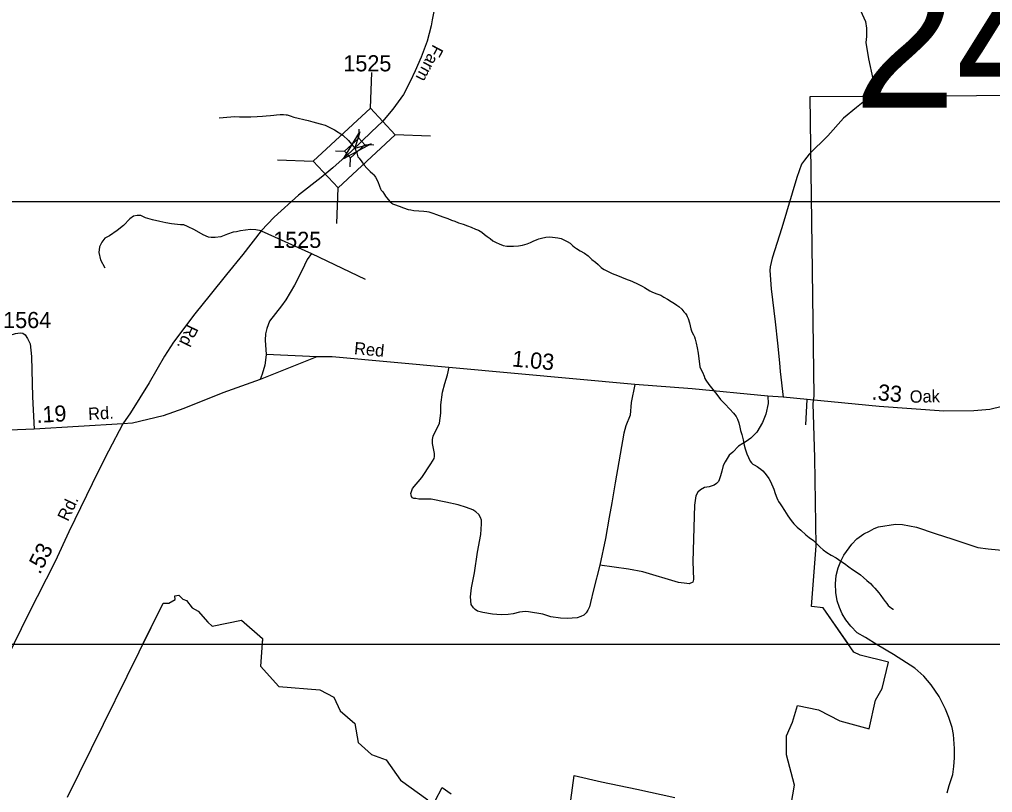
# Model space of a CAD drawing. Extents: x 2220236 to 2384410, y 720751 to 894131.
# Drawn here: x 2353890 to 2361419, y 831981 to 837965 of the extents above; entities that cross this region are included whole.
import ezdxf

# ---------------------------------------------------------------- set-up
doc = ezdxf.new("R2010")
doc.units = 0
doc.layers.add('Default', color=7, linetype='Continuous')

msp = doc.modelspace()

# ---------------------------------------------------------------- linework, layer by layer
at = {"layer": 'Default'}
for p, q in [((2356606.9, 837278.3), (2356617.3, 837554.1)), ((2356515.5, 837047.3), (2356518.1, 837116.2)), ((2356794.6, 837076), (2357070.4, 837065.6)), ((2356562.4, 836996.7), (2356631.4, 836994.1)), ((2356335.6, 836947.4), (2356404.5, 836944.8)), ((2355887, 836878.6), (2356162.8, 836868.3)), ((2356449.9, 836824.1), (2356452.5, 836893)), ((2356344.5, 836385.5), (2356354.8, 836661.2)), ((2355760.7, 836328.4), (2356149.3, 836153)), ((2356149.3, 836153), (2356563.6, 835956)), ((2356191, 835353.7), (2355799, 835371.1)), ((2359981.8, 835024), (2359972.1, 834826.9)), ((2323179.2, 833130.1), (2374393.9, 833129.7))]:
    msp.add_line(p, q, dxfattribs=at)
for points in [[(2357174.2, 839765), (2357170.5, 839697.4), (2357167.8, 839649.9), (2357164, 839562.2), (2357167.1, 839341.7), (2357159, 838952.4), (2357152.5, 838726.9), (2357147.7, 838545.2), (2357144.4, 838389.5), (2357133.1, 838253.2), (2357118.5, 838154.3), (2357094.2, 838013.1), (2357082.8, 837962.8), (2357074.7, 837915.8), (2357043.9, 837797.4), (2356996.9, 837674.1), (2356951.5, 837568.6), (2356912.6, 837485.9), (2356860.7, 837383.7), (2356778, 837271.8), (2356698.6, 837174.4), (2356613.9, 837094.4), (2356460.4, 836945.7)], [(2357174.2, 839765), (2357170.5, 839697.4), (2357167.8, 839649.9), (2357164, 839562.2), (2357167.1, 839341.7), (2357159, 838952.4), (2357152.5, 838726.9), (2357147.7, 838545.2), (2357144.4, 838389.5), (2357133.1, 838253.2), (2357118.5, 838154.3), (2357094.2, 838013.1), (2357082.8, 837962.8), (2357074.7, 837915.8), (2357043.9, 837797.4), (2356996.9, 837674.1), (2356951.5, 837568.6), (2356912.6, 837485.9), (2356860.7, 837383.7), (2356778, 837271.8), (2356698.6, 837174.4), (2356613.9, 837094.4), (2356460.4, 836945.7)], [(2360373.3, 838085.2), (2360436.6, 837948.9), (2360443.9, 837897.8), (2360443.9, 837834.6), (2360439, 837788.3), (2360458.4, 837661.8), (2360492.5, 837506.1), (2360497.4, 837455), (2360490.1, 837416), (2360468.2, 837379.5), (2360443.9, 837345.5), (2360366, 837284.6), (2360266.3, 837201.9), (2360143.5, 837064.4), (2360000.1, 836923.3), (2359963.6, 836877), (2359941.7, 836845.4), (2359905.2, 836743.2), (2359787.3, 836352.7), (2359714.3, 836116.6), (2359697.3, 836050.9), (2359694.9, 836021.7), (2359707, 835880.6), (2359736.2, 835625.1), (2359755.7, 835459.6), (2359770.4, 835306.8), (2359775.3, 835240.8), (2359799.4, 835041.1)], [(2359845, 831797.3), (2359885.5, 832037.8), (2359825.5, 832272.7), (2359823.8, 832421.2), (2359869.8, 832527.1), (2359908.5, 832655.8), (2360072.2, 832621), (2360238, 832534.9), (2360463.8, 832473.3), (2360513.8, 832697.2), (2360565.8, 832786.9), (2360614.5, 832989.8), (2360395, 833043.3), (2360346, 833067.5), (2360108, 833411.1), (2360017.5, 833422.4), (2360054.2, 833890.9), (2360042.8, 834573.3), (2360030.5, 834991.8), (2360038.8, 835049.9), (2360008.2, 837369), (2361295.2, 837377.2), (2361681.8, 837379.7)], [(2359845, 831797.3), (2359885.5, 832037.8), (2359825.5, 832272.7), (2359823.8, 832421.2), (2359869.8, 832527.1), (2359908.5, 832655.8), (2360072.2, 832621), (2360238, 832534.9), (2360463.8, 832473.3), (2360513.8, 832697.2), (2360565.8, 832786.9), (2360614.5, 832989.8), (2360395, 833043.3), (2360346, 833067.5), (2360108, 833411.1), (2360017.5, 833422.4), (2360054.2, 833890.9), (2360042.8, 834573.3), (2360030.5, 834991.8), (2360038.8, 835049.9), (2360008.2, 837369), (2361295.2, 837377.2), (2361681.8, 837379.7)], [(2360302.9, 833129.7), (2360108, 833411.1), (2360017.5, 833422.4), (2360054.2, 833890.9), (2360042.8, 834573.3), (2360030.5, 834991.8), (2360038.8, 835049.9), (2360008.2, 837369), (2361295.2, 837377.2), (2361681.8, 837379.7)], [(2355436, 837203.1), (2355525.9, 837210.7), (2355557.7, 837213), (2355592.8, 837212.8), (2355633.9, 837211.9), (2355679.8, 837212.1), (2355729.9, 837215.1), (2355769.9, 837217.4), (2355799.6, 837219.6), (2355831.7, 837222.6), (2355857.9, 837224.3), (2355879.8, 837226.8), (2355907.6, 837229), (2355933.8, 837229.1), (2355952.6, 837228.2), (2355961.8, 837227.9), (2355985.7, 837219.7), (2356012.1, 837210.3), (2356124.5, 837183.1), (2356159.9, 837173.8), (2356216.9, 837158.4), (2356255.4, 837146.1), (2356327.9, 837112.1), (2356391.1, 837070.5), (2356435.7, 837027.3), (2356485.1, 836970.3), (2356500.5, 836933.2), (2356509.1, 836902.4), (2356517.7, 836891.9), (2356538, 836862.5), (2356556.4, 836837), (2356578.7, 836813.3), (2356603, 836789.7), (2356623.1, 836771.5), (2356631.4, 836762), (2356643.6, 836743.8), (2356661.9, 836712.3), (2356676.3, 836674.5), (2356684, 836655.1), (2356689.7, 836644.6), (2356700.8, 836630.2), (2356715, 836610.5), (2356723.4, 836598.3), (2356730.8, 836586.5), (2356745.6, 836569), (2356755.9, 836557), (2356769.9, 836543.8), (2356777, 836539.2), (2356792, 836533.9), (2356828.4, 836519.9), (2356860.3, 836508.1), (2356898.6, 836494.9), (2356918.2, 836490.8), (2356940.6, 836487.4), (2356978.8, 836484.1), (2357018, 836480.7), (2357042.1, 836477.8), (2357056.7, 836475.1), (2357088.9, 836464.9), (2357117.2, 836455.3), (2357165.2, 836438.5), (2357203.5, 836423.7), (2357233.5, 836412.4), (2357257.5, 836402.9), (2357287.9, 836391.7), (2357321.8, 836379.9), (2357356.1, 836368.2), (2357386.1, 836356.3), (2357418.5, 836342.9), (2357442.5, 836333.3), (2357466.7, 836319.6), (2357488.8, 836301.4), (2357509.2, 836284.2), (2357531.2, 836268.7), (2357553.5, 836252.5), (2357577.7, 836238.8), (2357601.8, 836227.3), (2357633.1, 836215.4), (2357660.2, 836211.6), (2357680.9, 836210.8), (2357712.1, 836210.4), (2357750.1, 836213), (2357783, 836218.3), (2357817.7, 836227.9), (2357830.6, 836234.3)], [(2356460.4, 836945.7), (2356315.3, 836816.9), (2356223.6, 836742.9), (2356049.3, 836604.2), (2355859.6, 836433.9), (2355760.7, 836328.4), (2355618.1, 836146.7), (2355493.2, 835991), (2355365.1, 835833.7), (2355246.8, 835686), (2355081.8, 835468.5), (2355013.3, 835359.6), (2354893.3, 835152.6), (2354820.3, 835035.8), (2354749, 834920.6), (2354690.6, 834836.3)], [(2356460.4, 836945.7), (2356315.3, 836816.9), (2356223.6, 836742.9), (2356049.3, 836604.2), (2355859.6, 836433.9), (2355760.7, 836328.4), (2355618.1, 836146.7), (2355493.2, 835991), (2355365.1, 835833.7), (2355246.8, 835686), (2355081.8, 835468.5), (2355013.3, 835359.6), (2354893.3, 835152.6), (2354820.3, 835035.8), (2354749, 834920.6), (2354690.6, 834836.3)], [(2364999.1, 836744.8), (2364858.1, 836705.3), (2364665.2, 836617), (2363941.9, 836212.7), (2362886.5, 835596.2), (2362347.4, 835295.3), (2362029.8, 835139.9), (2361597.6, 834994.4), (2361396.7, 834947.3), (2361273.2, 834936), (2361040.9, 834932.8), (2360542.2, 834969.2), (2359799.4, 835041.1), (2359680.3, 835048.4), (2359095.4, 835105.6), (2358650.7, 835139.4), (2356308.8, 835355.1), (2356191, 835353.7), (2355753.2, 835178.6), (2355464.7, 835076.4), (2355163.2, 834954.7), (2355002.7, 834896.3), (2354765.2, 834839.5), (2354690.6, 834836.3)], [(2364999.1, 836744.8), (2364858.1, 836705.3), (2364665.2, 836617), (2363941.9, 836212.7), (2362886.5, 835596.2), (2362347.4, 835295.3), (2362029.8, 835139.9), (2361597.6, 834994.4), (2361396.7, 834947.3), (2361273.2, 834936), (2361040.9, 834932.8), (2360542.2, 834969.2), (2359799.4, 835041.1), (2359680.3, 835048.4), (2359095.4, 835105.6), (2358650.7, 835139.4), (2356308.8, 835355.1), (2356191, 835353.7), (2355753.2, 835178.6), (2355464.7, 835076.4), (2355163.2, 834954.7), (2355002.7, 834896.3), (2354765.2, 834839.5), (2354690.6, 834836.3)], [(2352250.4, 836555.8), (2366536.4, 836555.8), (2366536.4, 826026.4), (2352250.4, 826026.4), (2352250.4, 836555.8)], [(2355760.7, 836328.4), (2355717.8, 836337.4), (2355677.2, 836339), (2355601.5, 836328.5), (2355569.6, 836322), (2355544.3, 836317.9), (2355498.9, 836303.3), (2355447, 836282.2), (2355403.2, 836277.3), (2355374.1, 836277.3), (2355353, 836280.6), (2355312.5, 836298.4), (2355244.4, 836335.7), (2355189.2, 836363.3), (2355161.7, 836374.7), (2355135.7, 836376.3), (2355067.7, 836384.4), (2355022.3, 836390.9), (2354976.9, 836400.6), (2354920.1, 836413.6), (2354866.6, 836429.8), (2354829.3, 836447.7), (2354801.8, 836447.7), (2354772.6, 836442.8), (2354743.4, 836423.3), (2354696.4, 836369.8), (2354646.1, 836330.9), (2354586.2, 836290.3), (2354550.5, 836272.5), (2354527.8, 836241.6), (2354508.3, 836204.3), (2354503.5, 836162.2), (2354516.4, 836103.8), (2354550.5, 836042.1)], [(2357830.6, 836234.3), (2357843.8, 836239.8), (2357863.5, 836248.8), (2357895.4, 836263.2), (2357908.4, 836267), (2357929.1, 836272.8), (2357963.7, 836279.2), (2357989.2, 836281.8), (2358013.2, 836280.2), (2358055.4, 836274.7), (2358081.3, 836269.2), (2358101.6, 836260.8), (2358127.8, 836247.1), (2358149.6, 836234.2), (2358172.1, 836213.8), (2358185.1, 836202.9), (2358200.2, 836192.7), (2358228.5, 836175.1), (2358262.8, 836155.2), (2358288.9, 836135.6), (2358319.2, 836108.3), (2358347.7, 836086.4), (2358367.8, 836068.2), (2358390, 836046.2), (2358400.2, 836038.4), (2358414.4, 836029.1), (2358444.6, 836013.3), (2358476.6, 835999.8), (2358516.7, 835982.4), (2358579.1, 835958.7), (2358627.5, 835939.4), (2358677.6, 835916.1), (2358706.8, 835901.6), (2358725.9, 835890.9), (2358768.4, 835864.7), (2358781.8, 835858), (2358814.4, 835845.3), (2358852.8, 835830.4), (2358876.7, 835816.6), (2358902.9, 835800.6), (2358931.3, 835781.1), (2358957.5, 835767.4), (2358976, 835755), (2358991.6, 835743.5), (2359014.1, 835722.1), (2359030.4, 835702.4), (2359042.4, 835688.2), (2359052.5, 835674.5), (2359056.8, 835665.8), (2359063, 835650.3), (2359073.2, 835617.2), (2359083.7, 835570.7), (2359088.9, 835554.5), (2359094, 835543.2), (2359106.3, 835523.4), (2359112.8, 835507.9), (2359118.8, 835491.1), (2359125, 835459.2), (2359133.7, 835423.4), (2359141.9, 835382.1), (2359146.6, 835339.6), (2359151.2, 835299.4), (2359155.1, 835277.6), (2359159.6, 835263.6), (2359173.9, 835234), (2359186.3, 835204), (2359193.9, 835185.6), (2359200.6, 835174.4), (2359223, 835140.9), (2359255.5, 835101.2), (2359285.9, 835063), (2359314.4, 835023.8), (2359346.7, 834990), (2359385.1, 834948.9), (2359413.6, 834918.9), (2359434.1, 834890.8), (2359446.1, 834871), (2359454.5, 834841.8), (2359463, 834809.3), (2359469.4, 834783.3), (2359479.5, 834751.6), (2359488, 834711.9), (2359496.7, 834669.6), (2359505, 834641), (2359517.4, 834603.8), (2359529.8, 834574.1), (2359544.7, 834545.8), (2359554.5, 834532.4), (2359564.7, 834523), (2359574.5, 834516.8), (2359596.6, 834505.3), (2359609.1, 834497.6), (2359625, 834485.1), (2359640.3, 834471.9), (2359657.5, 834453.6), (2359675.5, 834429.7), (2359687.7, 834412.2)], [(2356149.3, 836153), (2356116, 836106.6), (2356075, 836018.3), (2356018.4, 835909.5), (2355951.7, 835794.7), (2355918.4, 835748.4), (2355825.8, 835629.3), (2355804.5, 835573), (2355794.9, 835533), (2355791.6, 835483.1), (2355799, 835371.1)], [(2353574.1, 835446.7), (2353860.5, 835533.2), (2353896.2, 835540.8), (2353915.7, 835537.5), (2353934, 835523.5), (2353952.7, 835496.9), (2353972.2, 835455.6), (2353984.4, 835355.8), (2353991.6, 835044.3), (2354003.8, 834793.7)], [(2355799, 835371.1), (2355791.6, 835307), (2355787.9, 835289), (2355768.7, 835220.8), (2355753.2, 835178.6)], [(2358379.3, 833741.7), (2358331.9, 833550), (2358307.1, 833451.7), (2358301.4, 833419.7), (2358287.9, 833393.5), (2358274.2, 833371.4), (2358256.3, 833353.2), (2358234.6, 833342.9), (2358204.7, 833334.5), (2358166.6, 833330.2), (2358128.7, 833327.6), (2358074.8, 833331), (2358002.5, 833342.2), (2357938.3, 833361.4), (2357828.2, 833380.1), (2357804.2, 833381.8), (2357760.1, 833377.2), (2357710.4, 833364.7), (2357672.4, 833360.2), (2357616.5, 833357.5), (2357550.5, 833360.8), (2357474.3, 833373.9), (2357434.3, 833385.2), (2357416.2, 833397.1), (2357402, 833410.9), (2357385.5, 833436.7), (2357378.9, 833496.6), (2357388, 833566.6), (2357410.8, 833681), (2357432.8, 833841.2), (2357459, 833979.5), (2357466, 834061.5), (2357463.7, 834089.4), (2357457.4, 834111.3), (2357443.3, 834133.2), (2357421, 834154.9), (2357398.8, 834168.8), (2357348.6, 834188.1), (2357284.3, 834209.3), (2357190.2, 834230.1), (2357075.8, 834252.8), (2356980, 834251.7), (2356955.8, 834257.3), (2356941.8, 834257.1), (2356929.8, 834263), (2356923.7, 834273), (2356919.6, 834286.8), (2356919.4, 834296.8), (2356931, 834334.9), (2357002, 834419.8), (2357072.7, 834524.6), (2357098.2, 834566.8), (2357102, 834583), (2357101.7, 834605), (2357086.7, 834682.8), (2357086.4, 834712.8), (2357092, 834738.9), (2357139, 834841.5), (2357151.2, 834917), (2357151.2, 834982.7), (2357163.4, 835080), (2357180.4, 835148.1), (2357202.3, 835213.8), (2357215.6, 835274.2)], [(2358650.7, 835139.4), (2358623.6, 835000.9), (2358613.9, 834901.2), (2358582.3, 834820.9), (2358565.3, 834762.5), (2358499.6, 834378), (2358472.9, 834224.7), (2358452.2, 834111.5), (2358423, 833948.5), (2358379.3, 833741.7)], [(2359680.3, 835048.4), (2359682.2, 834991.8), (2359665.1, 834909.7), (2359640, 834845.3), (2359595, 834770.8), (2359549.5, 834724.3), (2359513.7, 834697.8), (2359487.9, 834683.6), (2359454.2, 834661.2), (2359408.8, 834616.7), (2359381.2, 834592.4), (2359349.6, 834542), (2359334.1, 834511.8), (2359324.7, 834467.6), (2359313.1, 834431.5), (2359304.6, 834402.3), (2359297.3, 834387.7), (2359283.9, 834374.3), (2359264.4, 834359.7), (2359225.5, 834347.6), (2359189, 834342.7), (2359159.9, 834323.2), (2359138, 834306.2), (2359123.4, 834277), (2359113.7, 834206.4), (2359099.1, 833768.4), (2359103.9, 833629.7), (2359099.1, 833610.3), (2359070.8, 833597.5), (2359052.6, 833598.8), (2358989.6, 833607.8), (2358712.4, 833690.6), (2358603, 833710), (2358379.3, 833741.7)], [(2354690.6, 834836.3), (2354579.6, 834624.6), (2354500.1, 834467.2), (2354272.3, 833999.2), (2354165.3, 833768.8), (2353957.8, 833360), (2353848.4, 833137), (2353769, 832973.1), (2353707.4, 832858), (2353653.9, 832773.6), (2353571.2, 832661.7), (2353511.2, 832583.8), (2353373.4, 832397.2), (2353343.9, 832356.4), (2353217.5, 832207.2), (2353158.8, 832135.6)], [(2354690.6, 834836.3), (2354003.8, 834793.7), (2353615.1, 834777.6)], [(2354690.6, 834836.3), (2354003.8, 834793.7), (2353615.1, 834777.6)], [(2354690.6, 834836.3), (2354579.6, 834624.6), (2354500.1, 834467.2), (2354272.3, 833999.2), (2354165.3, 833768.8), (2353957.8, 833360), (2353848.4, 833137), (2353844.9, 833129.7)], [(2359687.7, 834412.2), (2359697.9, 834394.5), (2359708.4, 834372), (2359719.5, 834348.8), (2359726.8, 834330.1), (2359737.1, 834297), (2359749.6, 834263.1), (2359757.6, 834244.3), (2359761.9, 834234.7), (2359776.1, 834217.2), (2359786.6, 834200.6), (2359808.8, 834163.7), (2359835.4, 834123.8), (2359860.8, 834087.7), (2359882, 834060.7), (2359906.2, 834036.4), (2359936.5, 834011.4), (2359975.1, 833975.2), (2359999.2, 833955.5), (2360033.6, 833932.3), (2360052.3, 833915.1), (2360069.8, 833897.1), (2360084.3, 833881.2), (2360108.5, 833859.3), (2360136.5, 833839.7), (2360170.8, 833819.8), (2360208.5, 833796.7), (2360245.6, 833773), (2360273.6, 833752.8), (2360306.4, 833729.5), (2360336.2, 833707.7), (2360370.6, 833684.5), (2360396.6, 833666.6), (2360421.2, 833644.6), (2360445.3, 833623.6), (2360475.5, 833599.2), (2360493.7, 833579.6), (2360507.9, 833562.1), (2360524.1, 833543.8), (2360538.5, 833527.9), (2360554.8, 833506.6), (2360572.9, 833481.1), (2360587.2, 833461), (2360600.1, 833443.5), (2360611.5, 833429.2), (2360623.8, 833417.5), (2360636, 833407.2), (2360650.1, 833399.6), (2360651.1, 833399)], [(2360537.3, 834037.4), (2360668.9, 834058.8), (2360721.6, 834056.2), (2360830.4, 834036.5), (2360975, 833987.5), (2361110.2, 833941.9), (2361304.8, 833876.8), (2361384.7, 833867.9), (2361518.5, 833853.6)], [(2361068.7, 831978.5), (2361083, 832034.7), (2361112, 832121.3), (2361118.3, 832182.9), (2361125.4, 832250.7), (2361123.6, 832323), (2361116.9, 832431), (2361105.3, 832484.5), (2361080.3, 832561.3), (2361053.6, 832627.3), (2361005.8, 832724.6), (2360944.2, 832814.7), (2360886.2, 832880.8), (2360817.5, 832945.1), (2360651.9, 833048.6), (2360527, 833123.5), (2360436, 833180.7), (2360372.2, 833218.1), (2360321.3, 833269), (2360284.7, 833319), (2360255.2, 833365.4), (2360235.6, 833414.5), (2360216, 833465.4), (2360205.7, 833528.7), (2360203, 833596.6), (2360208.4, 833659.9), (2360223.6, 833721.5), (2360245.9, 833773.3), (2360268.2, 833819.7), (2360329.3, 833902.7), (2360368.6, 833944.6), (2360422.1, 833983), (2360466.8, 834005.3), (2360501.6, 834024.9), (2360537.3, 834037.4)], [(2354262.8, 831945.8), (2355002, 833446.9), (2355046.5, 833447.3), (2355095.8, 833475.6), (2355091.2, 833503.2), (2355122.5, 833508.1), (2355155.2, 833476.9), (2355183.8, 833468.8), (2355226, 833411.9), (2355273.8, 833384.1), (2355346.8, 833299.4), (2355381.2, 833269.1), (2355608.5, 833315.7), (2355771.2, 833173.6), (2355755.8, 832958.1), (2355896, 832803.2), (2356213, 832776.8), (2356321.5, 832719.1), (2356372.5, 832613.8), (2356485, 832516.1), (2356512, 832367.5), (2356615, 832275.6), (2356727.8, 832234.6), (2356839.5, 832077.1), (2357049.8, 831924.4)], [(2354262.8, 831945.8), (2355002, 833446.9), (2355046.5, 833447.3), (2355095.8, 833475.6), (2355091.2, 833503.2), (2355122.5, 833508.1), (2355155.2, 833476.9), (2355183.8, 833468.8), (2355226, 833411.9), (2355273.8, 833384.1), (2355346.8, 833299.4), (2355381.2, 833269.1), (2355608.5, 833315.7), (2355771.2, 833173.6), (2355755.8, 832958.1), (2355896, 832803.2), (2356213, 832776.8), (2356321.5, 832719.1), (2356372.5, 832613.8), (2356485, 832516.1), (2356512, 832367.5), (2356615, 832275.6), (2356727.8, 832234.6), (2356839.5, 832077.1), (2357049.8, 831924.4)], [(2354845.8, 833129.7), (2355002, 833446.9), (2355046.5, 833447.3), (2355095.8, 833475.6), (2355091.2, 833503.2), (2355122.5, 833508.1), (2355155.2, 833476.9), (2355183.8, 833468.8), (2355226, 833411.9), (2355273.8, 833384.1), (2355346.8, 833299.4), (2355381.2, 833269.1), (2355608.5, 833315.7), (2355771.2, 833173.6), (2355768.1, 833129.7)], [(2358155.8, 831920.9), (2358182.5, 832113.1), (2358392.8, 832063.4), (2358667.8, 832007.4), (2358960.8, 831941.7)], [(2358155.8, 831920.9), (2358182.5, 832113.1), (2358392.8, 832063.4), (2358667.8, 832007.4), (2358960.8, 831941.7)], [(2357106.5, 831917.8), (2357161.8, 832020.9), (2357229.8, 831969.9)], [(2357106.5, 831917.8), (2357161.8, 832020.9), (2357229.8, 831969.9)]]:
    msp.add_lwpolyline(points, dxfattribs=at)
for points in [[(2356162.8, 836868.3), (2356606, 837279.3), (2356798, 837072.3), (2356354.8, 836661.2)], [(2356610.8, 837003.1), (2356396.9, 836886), (2356523.6, 837094.4), (2356485.1, 836970.3)], [(2356610.8, 837003.1), (2356396.9, 836886), (2356523.6, 837094.4), (2356485.1, 836970.3)], [(2356404.5, 836944.8), (2356515.3, 837047.5), (2356563.3, 836995.8), (2356452.5, 836893)]]:
    msp.add_lwpolyline(points, close=True, dxfattribs=at)

# ---------------------------------------------------------------- texts
for s, height, p in [('246', 1066.27, (2360342.1, 837281.7)), ('1525', 125, (2356396, 837563.5)), ('1525', 125, (2355853.2, 836197)), ('1564', 125, (2353764.1, 835576.3))]:
    msp.add_text(s, height=height, dxfattribs=at).set_placement(p)
for s, height, rotation, p in [('Farm', 95, 241.99867, (2357091, 837777.6)), ('Rd.', 95, 244.1754, (2355192.6, 835611.3)), ('Red', 95, 354.62445, (2356476.3, 835374.9)), ('1.03', 125, 354.64639, (2357697.4, 835279.9)), ('.33', 125, 354.64639, (2360480.6, 835023.1)), ('Oak', 95, 1.03196, (2360778.8, 834998.1)), ('.19', 125, 3.29315, (2354025, 834841.9)), ('Rd.', 95, 3.16058, (2354424.2, 834864.7)), ('Rd.', 95, 64.42527, (2354265.4, 834074.4)), ('.53', 125, 63.1238, (2354048.5, 833663.3))]:
    msp.add_text(s, height=height, rotation=rotation, dxfattribs=at).set_placement(p)

doc.saveas('drawing.dxf')
